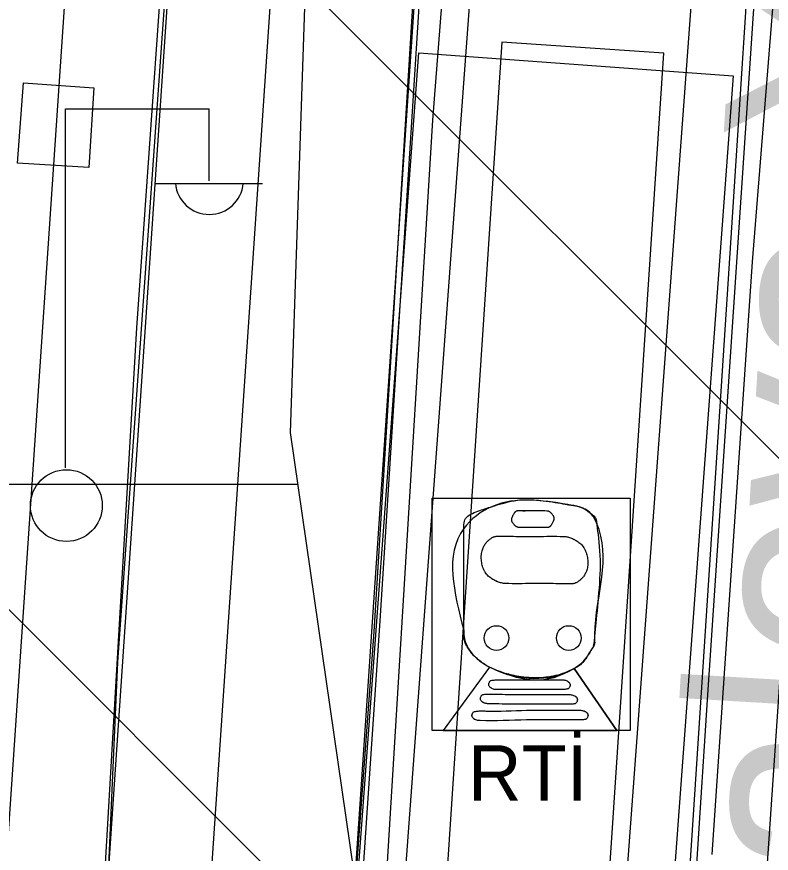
# Model space of a CAD drawing. Extents: x 417995 to 421451, y 4454518 to 4458015.
# Drawn here: x 420336.44 to 420373.2, y 4457388.92 to 4457429.7 of the extents above; entities that cross this region are included whole.
import ezdxf

# ---------------------------------------------------------------- set-up
doc = ezdxf.new("R2010")
doc.units = 0
for name, color, linetype in [('B_Ins_Halinde', 7, 'Continuous'), ('KALDIRIM_FAT', 7, 'Continuous'), ('LJ_SEMBOL', 7, 'Continuous'), ('PL_RAY_ISTASYON', 7, 'Continuous'), ('PL_RAYLI_TOPLU_TAŞIMA_İST', 7, 'Continuous'), ('RAYLI_TOPLU_TAŞIMA_HATTI', 7, 'Continuous'), ('S_Elektrik_Diregi', 7, 'Continuous'), ('Sinir_Duvar_tek_tarafa_ait', 7, 'Continuous'), ('Sinir_Parmaklik_bir_taraf', 7, 'Continuous'), ('SN_TASKIN', 7, 'Continuous'), ('SN_TR_SIVILASMA', 7, 'Continuous'), ('SN_TR_TASKIN', 7, 'Continuous'), ('Y_Cadde_Yol', 7, 'Continuous'), ('Yol_Insaat', 7, 'Continuous'), ('Yol_Sose', 7, 'Continuous')]:
    doc.layers.add(name, color=color, linetype=linetype)

msp = doc.modelspace()

# ---------------------------------------------------------------- linework, layer by layer
at = {"layer": 'B_Ins_Halinde'}
msp.add_lwpolyline([(420356.131, 4457368.688), (420358.128, 4457368.54), (420362.112, 4457368.223), (420364.008, 4457368.093), (420367.971, 4457427.918), (420360.071, 4457428.46)], close=True, dxfattribs=at)
at = {"layer": 'KALDIRIM_FAT'}
for p, q in [((420349.523, 4457589.407), (420333.207, 4457348.395)), ((420354.513, 4457589.086), (420338.196, 4457348.06)), ((420359.503, 4457588.765), (420343.185, 4457347.725)), ((420366.488, 4457588.316), (420350.169, 4457347.256)), ((420386.447, 4457587.033), (420370.124, 4457345.917))]:
    msp.add_line(p, q, dxfattribs=at)
at = {"layer": 'LJ_SEMBOL'}
for p, q in [((420359.466, 4457397.997), (420357.219, 4457394.9)), ((420359.466, 4457397.997), (420357.219, 4457394.9)), ((420363.594, 4457397.923), (420365.679, 4457394.9)), ((420365.679, 4457394.9), (420363.594, 4457397.923)), ((420357.219, 4457394.9), (420365.679, 4457394.9))]:
    msp.add_line(p, q, dxfattribs=at)
msp.add_lwpolyline([(420356.679, 4457406.222), (420366.331, 4457406.222), (420366.331, 4457394.9), (420356.679, 4457394.9)], close=True, dxfattribs=at)
for centre in [(420359.814, 4457399.411), (420359.814, 4457399.411), (420363.336, 4457399.411), (420363.336, 4457399.411)]:
    msp.add_circle(centre, 0.601, dxfattribs=at)
for points in [[(420358.218, 4457399.796), (420358.218, 4457404.752), (420359.62, 4457405.827), (420363.29, 4457405.917), (420364.364, 4457405.529), (420364.692, 4457405.021), (420364.603, 4457399.587), (420364.5, 4457398.925), (420364.383, 4457398.747), (420364.215, 4457398.483), (420363.469, 4457397.856), (420359.769, 4457397.856), (420358.993, 4457398.304), (420358.546, 4457398.752), (420358.236, 4457399.482), (420358.218, 4457399.796)], [(420361.706, 4457404.799), (420360.901, 4457404.802), (420360.877, 4457404.803), (420360.853, 4457404.808), (420360.809, 4457404.823), (420360.787, 4457404.835), (420360.766, 4457404.848), (420360.746, 4457404.863), (420360.728, 4457404.878), (420360.709, 4457404.897), (420360.69, 4457404.915), (420360.656, 4457404.955), (420360.624, 4457404.997), (420360.594, 4457405.04), (420360.575, 4457405.074), (420360.563, 4457405.109), (420360.555, 4457405.184), (420360.556, 4457405.203), (420360.559, 4457405.222), (420360.567, 4457405.26), (420360.578, 4457405.296), (420360.594, 4457405.33), (420360.616, 4457405.377), (420360.641, 4457405.425), (420360.667, 4457405.473), (420360.681, 4457405.496), (420360.696, 4457405.52), (420360.71, 4457405.54), (420360.726, 4457405.558), (420360.744, 4457405.576), (420360.763, 4457405.592), (420360.783, 4457405.604), (420360.804, 4457405.613), (420360.826, 4457405.618), (420360.849, 4457405.62), (420361.259, 4457405.62), (420361.448, 4457405.628)], [(420360.57, 4457405.085), (420360.563, 4457405.109), (420360.559, 4457405.128), (420360.557, 4457405.147), (420360.555, 4457405.184), (420360.556, 4457405.203), (420360.559, 4457405.222), (420360.567, 4457405.26), (420360.578, 4457405.296), (420360.594, 4457405.33), (420360.616, 4457405.377), (420360.641, 4457405.425), (420360.667, 4457405.473), (420360.681, 4457405.496), (420360.696, 4457405.52), (420360.71, 4457405.54), (420360.726, 4457405.558), (420360.744, 4457405.576), (420360.763, 4457405.592), (420360.783, 4457405.604), (420360.804, 4457405.613), (420360.826, 4457405.618), (420360.849, 4457405.62), (420360.952, 4457405.621), (420361.054, 4457405.619), (420361.156, 4457405.618), (420361.259, 4457405.62), (420361.448, 4457405.628)], [(420361.448, 4457405.628), (420362.263, 4457405.618), (420362.287, 4457405.616), (420362.31, 4457405.612), (420362.355, 4457405.596), (420362.376, 4457405.584), (420362.397, 4457405.571), (420362.417, 4457405.557), (420362.436, 4457405.541), (420362.455, 4457405.522), (420362.473, 4457405.504), (420362.507, 4457405.464), (420362.54, 4457405.422), (420362.57, 4457405.379), (420362.588, 4457405.345), (420362.6, 4457405.31), (420362.608, 4457405.235), (420362.607, 4457405.216), (420362.605, 4457405.197), (420362.597, 4457405.159), (420362.585, 4457405.123), (420362.57, 4457405.089), (420362.547, 4457405.042), (420362.523, 4457404.994), (420362.497, 4457404.946), (420362.483, 4457404.923), (420362.468, 4457404.9), (420362.453, 4457404.879), (420362.437, 4457404.861), (420362.42, 4457404.843), (420362.4, 4457404.827), (420362.381, 4457404.815), (420362.36, 4457404.806), (420362.337, 4457404.801), (420362.314, 4457404.799), (420361.905, 4457404.799), (420361.706, 4457404.799)], [(420361.448, 4457405.628), (420362.263, 4457405.618), (420362.287, 4457405.616), (420362.31, 4457405.612), (420362.355, 4457405.596), (420362.376, 4457405.584), (420362.397, 4457405.571), (420362.417, 4457405.557), (420362.436, 4457405.541), (420362.455, 4457405.522), (420362.473, 4457405.504), (420362.507, 4457405.464), (420362.54, 4457405.422), (420362.57, 4457405.379), (420362.588, 4457405.345), (420362.593, 4457405.335)], [(420362.593, 4457405.335), (420362.6, 4457405.31), (420362.604, 4457405.291), (420362.607, 4457405.272), (420362.608, 4457405.235), (420362.607, 4457405.216), (420362.605, 4457405.197), (420362.597, 4457405.159), (420362.585, 4457405.123), (420362.57, 4457405.089), (420362.547, 4457405.042), (420362.523, 4457404.994), (420362.497, 4457404.946), (420362.483, 4457404.923), (420362.468, 4457404.9), (420362.453, 4457404.879), (420362.437, 4457404.861), (420362.42, 4457404.843), (420362.4, 4457404.827), (420362.381, 4457404.815), (420362.36, 4457404.806), (420362.337, 4457404.801), (420362.314, 4457404.799), (420361.905, 4457404.799), (420361.706, 4457404.799)], [(420361.706, 4457404.799), (420360.901, 4457404.802), (420360.877, 4457404.803), (420360.853, 4457404.808), (420360.809, 4457404.823), (420360.787, 4457404.835), (420360.766, 4457404.848), (420360.746, 4457404.863), (420360.728, 4457404.878), (420360.709, 4457404.897), (420360.69, 4457404.915), (420360.656, 4457404.955), (420360.624, 4457404.997), (420360.594, 4457405.04), (420360.575, 4457405.074), (420360.57, 4457405.085)], [(420361.563, 4457402.07), (420360.25, 4457402.069), (420360.151, 4457402.076), (420360.054, 4457402.093), (420359.865, 4457402.154), (420359.682, 4457402.245), (420359.593, 4457402.299), (420359.504, 4457402.359), (420359.413, 4457402.434), (420359.333, 4457402.522), (420359.262, 4457402.62), (420359.232, 4457402.673), (420359.204, 4457402.728), (420359.154, 4457402.848), (420359.118, 4457402.97), (420359.092, 4457403.093), (420359.076, 4457403.217), (420359.07, 4457403.342), (420359.075, 4457403.467), (420359.094, 4457403.592), (420359.128, 4457403.716), (420359.195, 4457403.881), (420359.288, 4457404.031), (420359.324, 4457404.075), (420359.364, 4457404.116), (420359.414, 4457404.163), (420359.466, 4457404.207), (420359.52, 4457404.249), (420359.578, 4457404.289), (420359.697, 4457404.348), (420359.825, 4457404.372), (420360.057, 4457404.375), (420360.29, 4457404.374), (420360.755, 4457404.366), (420361.22, 4457404.357), (420361.452, 4457404.355), (420361.684, 4457404.357), (420361.773, 4457404.359)], [(420359.07, 4457403.391), (420359.075, 4457403.467), (420359.094, 4457403.592), (420359.128, 4457403.716), (420359.195, 4457403.881), (420359.288, 4457404.031), (420359.324, 4457404.075), (420359.364, 4457404.116), (420359.414, 4457404.163), (420359.466, 4457404.207), (420359.52, 4457404.249), (420359.578, 4457404.289), (420359.636, 4457404.322), (420359.666, 4457404.336), (420359.697, 4457404.348), (420359.76, 4457404.365), (420359.825, 4457404.372), (420360.057, 4457404.375), (420360.29, 4457404.374), (420360.755, 4457404.366), (420361.22, 4457404.357), (420361.452, 4457404.355), (420361.684, 4457404.357), (420361.773, 4457404.359)], [(420361.773, 4457404.359), (420363.086, 4457404.36), (420363.185, 4457404.353), (420363.282, 4457404.336), (420363.471, 4457404.276), (420363.654, 4457404.185), (420363.744, 4457404.13), (420363.832, 4457404.07), (420363.923, 4457403.995), (420364.003, 4457403.907), (420364.074, 4457403.809), (420364.104, 4457403.757), (420364.132, 4457403.701), (420364.182, 4457403.581), (420364.219, 4457403.459), (420364.244, 4457403.336), (420364.26, 4457403.212), (420364.266, 4457403.088), (420364.261, 4457402.962), (420364.242, 4457402.837), (420364.208, 4457402.713), (420364.141, 4457402.548), (420364.049, 4457402.398), (420364.012, 4457402.354), (420363.972, 4457402.314), (420363.922, 4457402.266), (420363.87, 4457402.222), (420363.816, 4457402.18), (420363.758, 4457402.14), (420363.639, 4457402.081), (420363.511, 4457402.057), (420363.279, 4457402.054), (420363.046, 4457402.055), (420362.582, 4457402.063), (420362.117, 4457402.072), (420361.884, 4457402.074), (420361.652, 4457402.072), (420361.563, 4457402.07)], [(420361.773, 4457404.359), (420363.086, 4457404.36), (420363.185, 4457404.353), (420363.282, 4457404.336), (420363.471, 4457404.276), (420363.518, 4457404.255), (420363.564, 4457404.233), (420363.654, 4457404.185), (420363.744, 4457404.13), (420363.832, 4457404.07), (420363.923, 4457403.995), (420364.003, 4457403.907), (420364.074, 4457403.809), (420364.104, 4457403.757), (420364.132, 4457403.701), (420364.182, 4457403.581), (420364.219, 4457403.459), (420364.244, 4457403.336), (420364.26, 4457403.212), (420364.266, 4457403.088), (420364.266, 4457403.039)], [(420361.563, 4457402.07), (420360.25, 4457402.069), (420360.151, 4457402.076), (420360.054, 4457402.093), (420359.865, 4457402.154), (420359.818, 4457402.174), (420359.772, 4457402.196), (420359.682, 4457402.245), (420359.593, 4457402.299), (420359.504, 4457402.359), (420359.413, 4457402.434), (420359.333, 4457402.522), (420359.262, 4457402.62), (420359.232, 4457402.673), (420359.204, 4457402.728), (420359.154, 4457402.848), (420359.118, 4457402.97), (420359.092, 4457403.093), (420359.076, 4457403.217), (420359.07, 4457403.342), (420359.07, 4457403.391)], [(420364.266, 4457403.039), (420364.261, 4457402.962), (420364.242, 4457402.837), (420364.208, 4457402.713), (420364.141, 4457402.548), (420364.049, 4457402.398), (420364.012, 4457402.354), (420363.972, 4457402.314), (420363.922, 4457402.266), (420363.87, 4457402.222), (420363.816, 4457402.18), (420363.758, 4457402.14), (420363.7, 4457402.107), (420363.67, 4457402.093), (420363.639, 4457402.081), (420363.576, 4457402.064), (420363.511, 4457402.057), (420363.279, 4457402.054), (420363.046, 4457402.055), (420362.582, 4457402.063), (420362.117, 4457402.072), (420361.884, 4457402.074), (420361.652, 4457402.072), (420361.563, 4457402.07)], [(420363.594, 4457397.923), (420363.469, 4457397.856), (420363.033, 4457397.674), (420362.575, 4457397.551), (420361.622, 4457397.468), (420360.668, 4457397.579), (420359.985, 4457397.773), (420359.769, 4457397.856), (420359.616, 4457397.923), (420359.466, 4457397.997)], [(420360.404, 4457397.371), (420363.006, 4457397.371), (420363.09, 4457397.367), (420363.171, 4457397.351), (420363.251, 4457397.318), (420363.29, 4457397.295), (420363.309, 4457397.281), (420363.329, 4457397.266), (420363.366, 4457397.225), (420363.389, 4457397.179), (420363.399, 4457397.132), (420363.399, 4457397.109), (420363.396, 4457397.087), (420363.381, 4457397.039), (420363.357, 4457396.989), (420363.323, 4457396.948), (420363.302, 4457396.934), (420363.279, 4457396.926), (420363.187, 4457396.912), (420363.095, 4457396.904), (420362.911, 4457396.898), (420362.728, 4457396.901), (420362.544, 4457396.903), (420360.404, 4457396.903)], [(420360.404, 4457397.371), (420363.006, 4457397.371), (420363.09, 4457397.367), (420363.171, 4457397.351), (420363.251, 4457397.318), (420363.29, 4457397.295), (420363.309, 4457397.281), (420363.329, 4457397.266), (420363.366, 4457397.225), (420363.389, 4457397.179), (420363.399, 4457397.132), (420363.399, 4457397.109), (420363.396, 4457397.087), (420363.381, 4457397.039), (420363.357, 4457396.989), (420363.323, 4457396.948), (420363.302, 4457396.934), (420363.279, 4457396.926), (420363.187, 4457396.912), (420363.095, 4457396.904), (420362.911, 4457396.898), (420362.728, 4457396.901), (420362.544, 4457396.903), (420360.404, 4457396.903)], [(420360.404, 4457396.903), (420359.831, 4457396.899), (420359.748, 4457396.903), (420359.667, 4457396.919), (420359.587, 4457396.952), (420359.548, 4457396.975), (420359.528, 4457396.989), (420359.509, 4457397.004), (420359.472, 4457397.045), (420359.448, 4457397.091), (420359.439, 4457397.138), (420359.439, 4457397.161), (420359.442, 4457397.183), (420359.456, 4457397.231), (420359.48, 4457397.281), (420359.514, 4457397.322), (420359.535, 4457397.336), (420359.559, 4457397.344), (420359.651, 4457397.358), (420359.742, 4457397.367), (420359.926, 4457397.372), (420360.11, 4457397.369), (420360.404, 4457397.371)], [(420360.404, 4457396.903), (420359.831, 4457396.899), (420359.748, 4457396.903), (420359.667, 4457396.919), (420359.587, 4457396.952), (420359.548, 4457396.975), (420359.528, 4457396.989), (420359.509, 4457397.004), (420359.472, 4457397.045), (420359.448, 4457397.091), (420359.439, 4457397.138), (420359.439, 4457397.161), (420359.442, 4457397.183), (420359.456, 4457397.231), (420359.48, 4457397.281), (420359.514, 4457397.322), (420359.535, 4457397.336), (420359.559, 4457397.344), (420359.651, 4457397.358), (420359.742, 4457397.367), (420359.926, 4457397.372), (420360.11, 4457397.369), (420360.404, 4457397.371)], [(420360.76, 4457396.184), (420359.424, 4457396.208), (420359.34, 4457396.213), (420359.259, 4457396.229), (420359.179, 4457396.261), (420359.14, 4457396.285), (420359.12, 4457396.299), (420359.101, 4457396.314), (420359.064, 4457396.354), (420359.04, 4457396.4), (420359.031, 4457396.448), (420359.031, 4457396.471), (420359.034, 4457396.492), (420359.048, 4457396.54), (420359.072, 4457396.59), (420359.106, 4457396.632), (420359.127, 4457396.646), (420359.151, 4457396.654), (420359.243, 4457396.667), (420359.334, 4457396.676), (420359.518, 4457396.682), (420359.702, 4457396.679), (420360.76, 4457396.652)], [(420360.76, 4457396.184), (420359.424, 4457396.208), (420359.34, 4457396.213), (420359.259, 4457396.229), (420359.179, 4457396.261), (420359.14, 4457396.285), (420359.12, 4457396.299), (420359.101, 4457396.314), (420359.064, 4457396.354), (420359.04, 4457396.4), (420359.031, 4457396.448), (420359.031, 4457396.471), (420359.034, 4457396.492), (420359.048, 4457396.54), (420359.072, 4457396.59), (420359.106, 4457396.632), (420359.127, 4457396.646), (420359.151, 4457396.654), (420359.243, 4457396.667), (420359.334, 4457396.676), (420359.518, 4457396.682), (420359.702, 4457396.679), (420360.76, 4457396.652)], [(420360.76, 4457396.652), (420363.362, 4457396.652), (420363.446, 4457396.648), (420363.527, 4457396.631), (420363.607, 4457396.599), (420363.646, 4457396.575), (420363.666, 4457396.562), (420363.685, 4457396.546), (420363.722, 4457396.506), (420363.745, 4457396.46), (420363.755, 4457396.413), (420363.755, 4457396.39), (420363.752, 4457396.368), (420363.737, 4457396.32), (420363.713, 4457396.27), (420363.68, 4457396.229), (420363.659, 4457396.214), (420363.635, 4457396.206), (420363.543, 4457396.193), (420363.452, 4457396.184), (420363.268, 4457396.179), (420363.084, 4457396.181), (420362.9, 4457396.184), (420360.76, 4457396.184)], [(420360.76, 4457396.652), (420363.362, 4457396.652), (420363.446, 4457396.648), (420363.527, 4457396.631), (420363.607, 4457396.599), (420363.646, 4457396.575), (420363.666, 4457396.562), (420363.685, 4457396.546), (420363.722, 4457396.506), (420363.745, 4457396.46), (420363.755, 4457396.413), (420363.755, 4457396.39), (420363.752, 4457396.368), (420363.737, 4457396.32), (420363.713, 4457396.27), (420363.68, 4457396.229), (420363.659, 4457396.214), (420363.635, 4457396.206), (420363.543, 4457396.193), (420363.452, 4457396.184), (420363.268, 4457396.179), (420363.084, 4457396.181), (420362.9, 4457396.184), (420360.76, 4457396.184)], [(420361.278, 4457395.422), (420359.013, 4457395.383), (420358.93, 4457395.387), (420358.848, 4457395.403), (420358.769, 4457395.436), (420358.729, 4457395.459), (420358.71, 4457395.473), (420358.69, 4457395.489), (420358.653, 4457395.529), (420358.63, 4457395.575), (420358.62, 4457395.622), (420358.62, 4457395.645), (420358.624, 4457395.667), (420358.638, 4457395.715), (420358.662, 4457395.765), (420358.696, 4457395.806), (420358.717, 4457395.82), (420358.74, 4457395.828), (420358.832, 4457395.842), (420358.924, 4457395.851), (420359.108, 4457395.856), (420359.292, 4457395.853), (420361.278, 4457395.89)], [(420361.278, 4457395.422), (420359.013, 4457395.383), (420358.93, 4457395.387), (420358.848, 4457395.403), (420358.769, 4457395.436), (420358.729, 4457395.459), (420358.71, 4457395.473), (420358.69, 4457395.489), (420358.653, 4457395.529), (420358.63, 4457395.575), (420358.62, 4457395.622), (420358.62, 4457395.645), (420358.624, 4457395.667), (420358.638, 4457395.715), (420358.662, 4457395.765), (420358.696, 4457395.806), (420358.717, 4457395.82), (420358.74, 4457395.828), (420358.832, 4457395.842), (420358.924, 4457395.851), (420359.108, 4457395.856), (420359.292, 4457395.853), (420361.278, 4457395.89)], [(420361.278, 4457395.89), (420363.88, 4457395.89), (420363.964, 4457395.886), (420364.045, 4457395.869), (420364.125, 4457395.837), (420364.164, 4457395.814), (420364.184, 4457395.8), (420364.203, 4457395.784), (420364.24, 4457395.744), (420364.263, 4457395.698), (420364.273, 4457395.651), (420364.273, 4457395.628), (420364.27, 4457395.606), (420364.255, 4457395.558), (420364.231, 4457395.508), (420364.197, 4457395.467), (420364.177, 4457395.453), (420364.153, 4457395.445), (420364.061, 4457395.431), (420363.969, 4457395.422), (420363.786, 4457395.417), (420363.602, 4457395.42), (420363.418, 4457395.422), (420361.278, 4457395.422)], [(420361.278, 4457395.89), (420363.88, 4457395.89), (420363.964, 4457395.886), (420364.045, 4457395.869), (420364.125, 4457395.837), (420364.164, 4457395.814), (420364.184, 4457395.8), (420364.203, 4457395.784), (420364.24, 4457395.744), (420364.263, 4457395.698), (420364.273, 4457395.651), (420364.273, 4457395.628), (420364.27, 4457395.606), (420364.255, 4457395.558), (420364.231, 4457395.508), (420364.197, 4457395.467), (420364.177, 4457395.453), (420364.153, 4457395.445), (420364.061, 4457395.431), (420363.969, 4457395.422), (420363.786, 4457395.417), (420363.602, 4457395.42), (420363.418, 4457395.422), (420361.278, 4457395.422)]]:
    msp.add_spline(points, degree=3, dxfattribs=at)
msp.add_open_spline([(420358.218, 4457399.796), (420358.224, 4457399.692), (420358.23, 4457399.587), (420358.236, 4457399.482), (420358.251, 4457399.218), (420358.386, 4457398.98), (420358.546, 4457398.752), (420358.673, 4457398.569), (420358.821, 4457398.44), (420358.993, 4457398.304), (420359.238, 4457398.111), (420359.494, 4457397.969), (420359.769, 4457397.856), (420360.904, 4457397.39), (420362.343, 4457397.289), (420363.469, 4457397.856), (420363.766, 4457398.005), (420364.037, 4457398.21), (420364.215, 4457398.483), (420364.272, 4457398.571), (420364.327, 4457398.659), (420364.383, 4457398.747), (420364.422, 4457398.806), (420364.463, 4457398.862), (420364.5, 4457398.925), (420364.617, 4457399.124), (420364.581, 4457399.365), (420364.603, 4457399.587), (420364.777, 4457401.388), (420364.921, 4457403.217), (420364.692, 4457405.021), (420364.667, 4457405.222), (420364.546, 4457405.39), (420364.364, 4457405.529), (420364.021, 4457405.79), (420363.663, 4457405.851), (420363.29, 4457405.917), (420362.091, 4457406.127), (420360.826, 4457406.201), (420359.62, 4457405.827), (420359.04, 4457405.647), (420358.218, 4457405.341), (420358.218, 4457404.752), (420358.218, 4457403.1), (420358.218, 4457401.448), (420358.218, 4457399.796)], degree=3, dxfattribs=at)
at = {"layer": 'PL_RAY_ISTASYON'}
msp.add_line((420361.687, 4457397.256), (420361.687, 4457397.256), dxfattribs=at)
at = {"layer": 'PL_RAYLI_TOPLU_TAŞIMA_İST'}
msp.add_lwpolyline([(420356.033, 4457427.941), (420371.351, 4457426.809), (420366.926, 4457366.972), (420351.608, 4457368.105)], close=True, dxfattribs=at)
at = {"layer": 'RAYLI_TOPLU_TAŞIMA_HATTI'}
for p, q in [((420353.323, 4457360.103), (420363.423, 4457496.698)), ((420364.117, 4457360.164), (420373.403, 4457485.752))]:
    msp.add_line(p, q, dxfattribs=at)
at = {"layer": 'S_Elektrik_Diregi'}
for p, q in [((420338.82, 4457407.702), (420338.82, 4457425.202)), ((420338.82, 4457425.202), (420345.82, 4457425.202)), ((420345.82, 4457421.702), (420345.82, 4457425.202)), ((420343.16, 4457421.562), (420348.41, 4457421.562))]:
    msp.add_line(p, q, dxfattribs=at)
msp.add_circle((420338.856, 4457405.867), 1.75, dxfattribs=at)
msp.add_arc((420345.821, 4457421.715), 1.658, 184.8384, 355.1464, dxfattribs=at)
at = {"layer": 'Sinir_Duvar_tek_tarafa_ait'}
for points in [[(420354.14, 4457400.244), (420356.765, 4457441.478)], [(420373.001, 4457440.036), (420370.087, 4457396.391)], [(420336.763, 4457426.469), (420340.193, 4457426.236), (420339.948, 4457422.344), (420336.474, 4457422.566)], [(420336.474, 4457422.566), (420336.763, 4457426.469)], [(420351.224, 4457357.025), (420354.14, 4457400.244)], [(420370.087, 4457396.391), (420368.564, 4457373.098), (420367.492, 4457355.918)]]:
    msp.add_lwpolyline(points, dxfattribs=at)
at = {"layer": 'Sinir_Parmaklik_bir_taraf'}
for points in [[(420346.981, 4457482.275), (420345.805, 4457468.613), (420344.08, 4457440.095), (420342.272, 4457414.539)], [(420342.272, 4457414.539), (420340.644, 4457386.75), (420339.861, 4457373.974)]]:
    msp.add_lwpolyline(points, dxfattribs=at)
at = {"layer": 'SN_TASKIN'}
msp.add_lwpolyline([(420304.203, 4457786.004), (420304.129, 4457785.633), (420361.401, 4457753.335), (420365.131, 4457670.402), (420353.37, 4457516.083), (420349.76, 4457409.429), (420362.123, 4457324.025), (420428.861, 4457299.975), (420651.653, 4457251.031), (420800.513, 4457206.769), (420934.84, 4457119.416), (421005.121, 4457071.276), (421055.297, 4457008.563), (421130.374, 4456973.335), (421233.23, 4456921.914), (421285.976, 4456875.693)], dxfattribs=at)
at = {"layer": 'SN_TR_SIVILASMA'}
for p, q in [((421282.055, 4456499.69), (420108.486, 4457673.259)), ((421281.591, 4456455.252), (420088.53, 4457648.314))]:
    msp.add_line(p, q, dxfattribs=at)
at = {"layer": 'SN_TR_TASKIN'}
msp.add_line((420332.431, 4457406.904), (420350.125, 4457406.904), dxfattribs=at)
at = {"layer": 'Yol_Insaat'}
for points in [[(420354.437, 4457387.411), (420356.719, 4457424.659), (420358.774, 4457451.047), (420360.187, 4457473.715), (420362.785, 4457505.022), (420366.497, 4457541.502), (420369.907, 4457577.039), (420372.553, 4457611.405), (420374.91, 4457646.837), (420376.76, 4457672.599), (420378.903, 4457707.426), (420381.709, 4457748.834), (420383.964, 4457785.158)], [(420391.444, 4457785.079), (420389.726, 4457757.762), (420387.746, 4457729.138), (420386.359, 4457707.049), (420384.631, 4457680.597), (420382.694, 4457653.831), (420380.773, 4457628.966), (420379.448, 4457612.257), (420378.567, 4457592.363), (420377.289, 4457564.464), (420376.413, 4457538.628), (420375.604, 4457509.822), (420374.56, 4457484.565), (420373.412, 4457464.47), (420372.602, 4457439.941), (420371.056, 4457416.174), (420369.456, 4457391.778)], [(420369.456, 4457391.778), (420367.282, 4457358.655), (420365.648, 4457337.741), (420363.349, 4457316.528), (420361.349, 4457293.269), (420358.459, 4457264.189), (420355.668, 4457236.669), (420353.331, 4457209.652), (420352.713, 4457200.843)]]:
    msp.add_lwpolyline(points, dxfattribs=at)
at = {"layer": 'Yol_Sose'}
for points in [[(420382.578, 4457785.173), (420380.348, 4457752.607), (420378.006, 4457716.857), (420375.704, 4457680.584), (420372.935, 4457639.477), (420370.64, 4457603.359), (420369.051, 4457582.031), (420365.982, 4457548.443), (420362.653, 4457517.251), (420359.539, 4457483.227), (420356.303, 4457439.731), (420353.838, 4457399.707)], [(420393.13, 4457785.061), (420392.895, 4457781.592), (420390.472, 4457744.876), (420387.955, 4457707.369), (420385.452, 4457669.47), (420382.969, 4457635.447), (420380.913, 4457601.233), (420379.104, 4457563.273), (420377.977, 4457528.301), (420376.438, 4457486.986), (420374.758, 4457448.727), (420372.279, 4457417.747), (420370.311, 4457388.864)], [(420341.369, 4457398.229), (420344.543, 4457443.056), (420348.124, 4457482.549), (420348.174, 4457483.396)], [(420353.838, 4457399.707), (420351.493, 4457367.969), (420349.901, 4457358.182), (420348.252, 4457333.493), (420347.54, 4457304.074), (420346.677, 4457273.796), (420345.724, 4457241.346), (420344.118, 4457205.302), (420343.823, 4457200.937)], [(420298.569, 4457369.086), (420317.889, 4457367.395), (420323.638, 4457367.059), (420331.29, 4457367.259), (420336.994, 4457367.914), (420339.093, 4457369.648), (420340.306, 4457374.37), (420341.369, 4457398.229)]]:
    msp.add_lwpolyline(points, dxfattribs=at)

# ---------------------------------------------------------------- texts
at = {"layer": 'LJ_SEMBOL'}
msp.add_text('RTİ', height=2.7, dxfattribs=at).set_placement((420358.427, 4457391.482))
at = {"layer": 'Y_Cadde_Yol'}
msp.add_text('Yeni Yalova Yolu Caddesi', height=10, rotation=86.6098, dxfattribs=at).set_placement((420376.415, 4457348.214))

doc.saveas('drawing.dxf')
